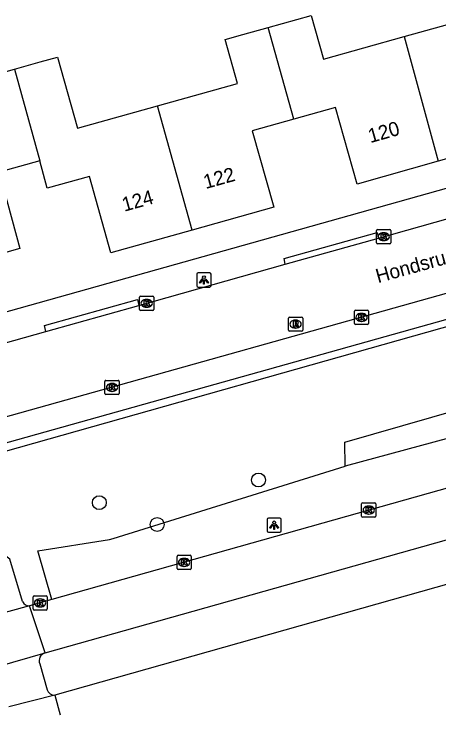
# Model space of a CAD drawing. Extents: x 159628 to 160723, y 388176 to 389416.
# Drawn here: x 160053.93 to 160083.83, y 388277.97 to 388327.29 of the extents above; entities that cross this region are included whole.
import ezdxf

# ---------------------------------------------------------------- set-up
doc = ezdxf.new("R2010")
doc.units = 0
for name, color, linetype in [('IMGEO_Boom', 7, 'Continuous'), ('IMGEO_Groenvoorziening', 7, 'Continuous'), ('IMGEO_Kolk', 7, 'Continuous'), ('IMGEO_Lichtpunt', 7, 'Continuous'), ('IMGEO_Openbare_ruimte_label', 7, 'Continuous'), ('IMGEO_Pand', 7, 'Continuous'), ('IMGEO_Pand_nummerreeks', 7, 'Continuous'), ('IMGEO_Rijbaan_lokaal_open', 7, 'Continuous'), ('IMGEO_Rijbaan_regionaal_gesloten', 7, 'Continuous'), ('IMGEO_Rioolput', 7, 'Continuous'), ('IMGEO_Voetpad_gesloten', 7, 'Continuous'), ('IMGEO_Voetpad_open', 7, 'Continuous')]:
    doc.layers.add(name, color=color, linetype=linetype)

msp = doc.modelspace()

# ---------------------------------------------------------------- linework, layer by layer
at = {"layer": 'IMGEO_Boom'}
for centre in [(160071.127, 388294.503), (160059.928, 388292.911), (160064.005, 388291.373)]:
    msp.add_circle(centre, 0.489, dxfattribs=at)
at = {"layer": 'IMGEO_Groenvoorziening'}
for points in [[(160077.234, 388295.478), (160077.196, 388297.158), (160101.531, 388304.151), (160113.805, 388305.375)], [(160113.805, 388305.375), (160077.234, 388295.478)], [(160056.59, 388286.1), (160055.595, 388289.524), (160060.65, 388290.319), (160060.904, 388290.398), (160077.234, 388295.478)]]:
    msp.add_lwpolyline(points, dxfattribs=at)
at = {"layer": 'IMGEO_Kolk'}
for p, q in [((160079.441, 388311.198), (160079.441, 388312.05)), ((160079.516, 388312.124), (160080.368, 388312.124)), ((160079.929, 388311.904), (160079.954, 388311.904)), ((160080.442, 388312.05), (160080.442, 388311.198)), ((160079.952, 388311.344), (160079.927, 388311.344)), ((160080.368, 388311.124), (160079.516, 388311.124)), ((160062.762, 388306.509), (160062.762, 388307.361)), ((160062.837, 388307.435), (160063.689, 388307.435)), ((160063.763, 388307.361), (160063.763, 388306.509)), ((160063.25, 388307.215), (160063.275, 388307.215)), ((160063.689, 388306.435), (160062.837, 388306.435)), ((160063.273, 388306.655), (160063.248, 388306.655)), ((160077.881, 388305.521), (160077.881, 388306.373)), ((160077.956, 388306.447), (160078.808, 388306.447)), ((160078.882, 388306.373), (160078.882, 388305.521)), ((160078.369, 388306.227), (160078.394, 388306.227)), ((160078.808, 388305.447), (160077.956, 388305.447)), ((160078.392, 388305.667), (160078.367, 388305.667)), ((160060.325, 388300.59), (160060.325, 388301.442)), ((160060.4, 388301.516), (160061.252, 388301.516)), ((160061.326, 388301.442), (160061.326, 388300.59)), ((160060.813, 388301.296), (160060.838, 388301.296)), ((160061.252, 388300.516), (160060.4, 388300.516)), ((160060.836, 388300.736), (160060.811, 388300.736)), ((160078.39, 388291.966), (160078.39, 388292.818)), ((160078.465, 388292.892), (160079.317, 388292.892)), ((160078.878, 388292.672), (160078.903, 388292.672)), ((160079.391, 388292.818), (160079.391, 388291.966)), ((160078.901, 388292.112), (160078.876, 388292.112)), ((160079.317, 388291.892), (160078.465, 388291.892)), ((160065.398, 388288.282), (160065.398, 388289.134)), ((160065.473, 388289.208), (160066.325, 388289.208)), ((160066.399, 388289.134), (160066.399, 388288.282)), ((160065.886, 388288.988), (160065.911, 388288.988)), ((160066.325, 388288.208), (160065.473, 388288.208)), ((160065.909, 388288.428), (160065.884, 388288.428)), ((160055.265, 388285.43), (160055.265, 388286.282)), ((160055.34, 388286.356), (160056.192, 388286.356)), ((160055.753, 388286.136), (160055.778, 388286.136)), ((160056.266, 388286.282), (160056.266, 388285.43)), ((160055.776, 388285.576), (160055.751, 388285.576)), ((160056.192, 388285.356), (160055.34, 388285.356))]:
    msp.add_line(p, q, dxfattribs=at)
for points in [[(160079.441, 388311.198), (160079.441, 388312.05)], [(160079.516, 388312.124), (160080.368, 388312.124)], [(160079.762, 388311.824), (160079.885, 388311.824), (160079.885, 388311.673), (160080.015, 388311.824), (160080.179, 388311.824), (160080.033, 388311.673), (160080.186, 388311.424), (160080.034, 388311.424), (160079.949, 388311.588), (160079.885, 388311.521), (160079.885, 388311.424), (160079.762, 388311.424), (160079.762, 388311.824)], [(160080.442, 388312.05), (160080.442, 388311.198)], [(160080.368, 388311.124), (160079.516, 388311.124)], [(160062.762, 388306.509), (160062.762, 388307.361)], [(160062.837, 388307.435), (160063.689, 388307.435)], [(160063.763, 388307.361), (160063.763, 388306.509)], [(160063.083, 388307.135), (160063.206, 388307.135), (160063.206, 388306.984), (160063.336, 388307.135), (160063.5, 388307.135), (160063.354, 388306.984), (160063.507, 388306.735), (160063.355, 388306.735), (160063.27, 388306.899), (160063.206, 388306.832), (160063.206, 388306.735), (160063.083, 388306.735), (160063.083, 388307.135)], [(160063.689, 388306.435), (160062.837, 388306.435)], [(160077.881, 388305.521), (160077.881, 388306.373)], [(160077.956, 388306.447), (160078.808, 388306.447)], [(160078.882, 388306.373), (160078.882, 388305.521)], [(160078.202, 388306.147), (160078.325, 388306.147), (160078.325, 388305.996), (160078.455, 388306.147), (160078.619, 388306.147), (160078.473, 388305.996), (160078.626, 388305.747), (160078.474, 388305.747), (160078.389, 388305.911), (160078.325, 388305.844), (160078.325, 388305.747), (160078.202, 388305.747), (160078.202, 388306.147)], [(160078.808, 388305.447), (160077.956, 388305.447)], [(160060.325, 388300.59), (160060.325, 388301.442)], [(160060.4, 388301.516), (160061.252, 388301.516)], [(160061.326, 388301.442), (160061.326, 388300.59)], [(160060.646, 388301.216), (160060.769, 388301.216), (160060.769, 388301.065), (160060.899, 388301.216), (160061.063, 388301.216), (160060.917, 388301.065), (160061.07, 388300.816), (160060.918, 388300.816), (160060.833, 388300.98), (160060.769, 388300.913), (160060.769, 388300.816), (160060.646, 388300.816), (160060.646, 388301.216)], [(160061.252, 388300.516), (160060.4, 388300.516)], [(160078.39, 388291.966), (160078.39, 388292.818)], [(160078.465, 388292.892), (160079.317, 388292.892)], [(160078.711, 388292.592), (160078.834, 388292.592), (160078.834, 388292.441), (160078.964, 388292.592), (160079.128, 388292.592), (160078.982, 388292.441), (160079.135, 388292.192), (160078.983, 388292.192), (160078.898, 388292.356), (160078.834, 388292.289), (160078.834, 388292.192), (160078.711, 388292.192), (160078.711, 388292.592)], [(160079.391, 388292.818), (160079.391, 388291.966)], [(160079.317, 388291.892), (160078.465, 388291.892)], [(160065.398, 388288.282), (160065.398, 388289.134)], [(160065.473, 388289.208), (160066.325, 388289.208)], [(160066.399, 388289.134), (160066.399, 388288.282)], [(160065.719, 388288.908), (160065.842, 388288.908), (160065.842, 388288.757), (160065.972, 388288.908), (160066.136, 388288.908), (160065.99, 388288.757), (160066.143, 388288.508), (160065.991, 388288.508), (160065.906, 388288.672), (160065.842, 388288.605), (160065.842, 388288.508), (160065.719, 388288.508), (160065.719, 388288.908)], [(160066.325, 388288.208), (160065.473, 388288.208)], [(160055.265, 388285.43), (160055.265, 388286.282)], [(160055.34, 388286.356), (160056.192, 388286.356)], [(160056.266, 388286.282), (160056.266, 388285.43)], [(160055.586, 388286.056), (160055.709, 388286.056), (160055.709, 388285.905), (160055.839, 388286.056), (160056.003, 388286.056), (160055.857, 388285.905), (160056.01, 388285.656), (160055.858, 388285.656), (160055.773, 388285.82), (160055.709, 388285.753), (160055.709, 388285.656), (160055.586, 388285.656), (160055.586, 388286.056)], [(160056.192, 388285.356), (160055.34, 388285.356)]]:
    msp.add_lwpolyline(points, dxfattribs=at)
for centre, start, end in [((160079.518, 388312.048), 91.552, 178.448), ((160079.518, 388312.048), 91.552, 178.448), ((160080.366, 388312.048), 1.552, 88.448), ((160080.366, 388312.048), 1.552, 88.448), ((160079.518, 388311.2), 181.552, 268.448), ((160079.518, 388311.2), 181.552, 268.448), ((160080.366, 388311.2), 271.552, 358.448), ((160080.366, 388311.2), 271.552, 358.448), ((160062.839, 388307.359), 91.552, 178.448), ((160062.839, 388307.359), 91.552, 178.448), ((160063.687, 388307.359), 1.552, 88.448), ((160063.687, 388307.359), 1.552, 88.448), ((160062.839, 388306.511), 181.552, 268.448), ((160062.839, 388306.511), 181.552, 268.448), ((160063.687, 388306.511), 271.552, 358.448), ((160063.687, 388306.511), 271.552, 358.448), ((160077.958, 388306.371), 91.552, 178.448), ((160077.958, 388306.371), 91.552, 178.448), ((160078.806, 388306.371), 1.552, 88.448), ((160078.806, 388306.371), 1.552, 88.448), ((160077.958, 388305.523), 181.552, 268.448), ((160077.958, 388305.523), 181.552, 268.448), ((160078.806, 388305.523), 271.552, 358.448), ((160078.806, 388305.523), 271.552, 358.448), ((160060.402, 388301.44), 91.552, 178.448), ((160060.402, 388301.44), 91.552, 178.448), ((160061.25, 388301.44), 1.552, 88.448), ((160061.25, 388301.44), 1.552, 88.448), ((160060.402, 388300.592), 181.552, 268.448), ((160060.402, 388300.592), 181.552, 268.448), ((160061.25, 388300.592), 271.552, 358.448), ((160061.25, 388300.592), 271.552, 358.448), ((160078.467, 388292.816), 91.552, 178.448), ((160078.467, 388292.816), 91.552, 178.448), ((160079.315, 388292.816), 1.552, 88.448), ((160079.315, 388292.816), 1.552, 88.448), ((160078.467, 388291.968), 181.552, 268.448), ((160078.467, 388291.968), 181.552, 268.448), ((160079.315, 388291.968), 271.552, 358.448), ((160079.315, 388291.968), 271.552, 358.448), ((160065.475, 388289.132), 91.552, 178.448), ((160065.475, 388289.132), 91.552, 178.448), ((160066.323, 388289.132), 1.552, 88.448), ((160066.323, 388289.132), 1.552, 88.448), ((160065.475, 388288.284), 181.552, 268.448), ((160065.475, 388288.284), 181.552, 268.448), ((160066.323, 388288.284), 271.552, 358.448), ((160066.323, 388288.284), 271.552, 358.448), ((160055.342, 388286.28), 91.552, 178.448), ((160055.342, 388286.28), 91.552, 178.448), ((160056.19, 388286.28), 1.552, 88.448), ((160056.19, 388286.28), 1.552, 88.448), ((160055.342, 388285.432), 181.552, 268.448), ((160055.342, 388285.432), 181.552, 268.448), ((160056.19, 388285.432), 271.552, 358.448), ((160056.19, 388285.432), 271.552, 358.448)]:
    msp.add_arc(centre, 0.0765, start, end, dxfattribs=at)
for centre, major_axis, ratio, start_param, end_param in [((160079.928, 388311.624), (-0.387, 0.002), 0.722429, 4.712389, 7.853982), ((160079.953, 388311.624), (-0.39, 0.002), 0.717154, 1.570796, 4.712389), ((160063.249, 388306.935), (-0.387, 0.002), 0.722429, 4.712389, 7.853982), ((160063.274, 388306.935), (-0.39, 0.002), 0.717154, 1.570796, 4.712389), ((160078.368, 388305.947), (-0.387, 0.002), 0.722429, 4.712389, 7.853982), ((160078.393, 388305.947), (-0.39, 0.002), 0.717154, 1.570796, 4.712389), ((160060.812, 388301.016), (-0.387, 0.002), 0.722429, 4.712389, 7.853982), ((160060.837, 388301.016), (-0.39, 0.002), 0.717154, 1.570796, 4.712389), ((160078.877, 388292.392), (-0.387, 0.002), 0.722429, 4.712389, 7.853982), ((160078.902, 388292.392), (-0.39, 0.002), 0.717154, 1.570796, 4.712389), ((160065.885, 388288.708), (-0.387, 0.002), 0.722429, 4.712389, 7.853982), ((160065.91, 388288.708), (-0.39, 0.002), 0.717154, 1.570796, 4.712389), ((160055.752, 388285.856), (-0.387, 0.002), 0.722429, 4.712389, 7.853982), ((160055.777, 388285.856), (-0.39, 0.002), 0.717154, 1.570796, 4.712389)]:
    msp.add_ellipse(centre, major_axis=major_axis, ratio=ratio, start_param=start_param, end_param=end_param, dxfattribs=at)
at = {"layer": 'IMGEO_Lichtpunt'}
for p, q in [((160066.795, 388308.983), (160066.795, 388308.176)), ((160066.795, 388308.983), (160066.795, 388308.176)), ((160067.697, 388309.078), (160066.889, 388309.078)), ((160067.697, 388309.078), (160066.889, 388309.078)), ((160067.791, 388308.176), (160067.791, 388308.983)), ((160067.791, 388308.176), (160067.791, 388308.983)), ((160066.889, 388308.082), (160067.697, 388308.082)), ((160066.889, 388308.082), (160067.697, 388308.082)), ((160071.734, 388291.728), (160071.734, 388290.921)), ((160071.734, 388291.728), (160071.734, 388290.921)), ((160072.636, 388291.823), (160071.828, 388291.823)), ((160072.636, 388291.823), (160071.828, 388291.823)), ((160072.73, 388290.921), (160072.73, 388291.728)), ((160072.73, 388290.921), (160072.73, 388291.728)), ((160071.828, 388290.827), (160072.636, 388290.827)), ((160071.828, 388290.827), (160072.636, 388290.827))]:
    msp.add_line(p, q, dxfattribs=at)
for points in [[(160067.169, 388308.647), (160067.208, 388308.619), (160067.02, 388308.357), (160066.982, 388308.384), (160067.169, 388308.647)], [(160067.271, 388308.599), (160067.318, 388308.599), (160067.318, 388308.277), (160067.271, 388308.277), (160067.271, 388308.599)], [(160067.381, 388308.619), (160067.419, 388308.646), (160067.606, 388308.384), (160067.567, 388308.356), (160067.381, 388308.619)], [(160072.108, 388291.392), (160072.147, 388291.364), (160071.959, 388291.102), (160071.921, 388291.129), (160072.108, 388291.392)], [(160072.21, 388291.344), (160072.257, 388291.344), (160072.257, 388291.022), (160072.21, 388291.022), (160072.21, 388291.344)], [(160072.32, 388291.364), (160072.358, 388291.391), (160072.545, 388291.129), (160072.506, 388291.101), (160072.32, 388291.364)]]:
    msp.add_lwpolyline(points, dxfattribs=at)
for centre in [(160067.294, 388308.781), (160072.233, 388291.526)]:
    msp.add_circle(centre, 0.0994, dxfattribs=at)
for centre, start, end in [((160066.889, 388308.983), 90, 180), ((160066.889, 388308.983), 90, 180), ((160067.697, 388308.983), 0, 90), ((160067.697, 388308.983), 0, 90), ((160066.889, 388308.176), 180, 270), ((160066.889, 388308.176), 180, 270), ((160067.697, 388308.176), 270, 0), ((160067.697, 388308.176), 270, 360), ((160071.828, 388291.728), 90, 180), ((160071.828, 388291.728), 90, 180), ((160072.636, 388291.728), 0, 90), ((160072.636, 388291.728), 0, 90), ((160071.828, 388290.921), 180, 270), ((160071.828, 388290.921), 180, 270), ((160072.636, 388290.921), 270, 0), ((160072.636, 388290.921), 270, 360)]:
    msp.add_arc(centre, 0.0946, start, end, dxfattribs=at)
at = {"layer": 'IMGEO_Pand'}
for points in [[(160071.818, 388326.338), (160074.843, 388327.186), (160075.705, 388324.106), (160081.382, 388325.697)], [(160081.382, 388325.697), (160087.061, 388327.289), (160089.494, 388318.556), (160083.782, 388316.937)], [(160064.024, 388320.833), (160069.653, 388322.411), (160068.79, 388325.49), (160070.029, 388325.837), (160071.818, 388326.338)], [(160073.618, 388319.888), (160071.818, 388326.338)], [(160081.382, 388325.697), (160083.782, 388316.937)], [(160053.969, 388323.413), (160055.764, 388323.916), (160056.992, 388324.26), (160058.394, 388319.255), (160064.024, 388320.833)], [(160046.135, 388317.896), (160051.813, 388319.487), (160050.949, 388322.566), (160053.969, 388323.413)], [(160053.969, 388323.413), (160055.733, 388316.955)], [(160066.465, 388312.092), (160064.024, 388320.833)], [(160083.782, 388316.937), (160078.07, 388315.318), (160076.543, 388320.71), (160073.618, 388319.888)], [(160073.618, 388319.888), (160070.691, 388319.065), (160072.202, 388313.692), (160066.465, 388312.092)], [(160055.733, 388316.955), (160052.856, 388316.157), (160054.33, 388310.792), (160048.625, 388309.176)], [(160066.465, 388312.092), (160060.729, 388310.492), (160059.24, 388315.862), (160056.266, 388315.037), (160055.733, 388316.955)]]:
    msp.add_lwpolyline(points, dxfattribs=at)
at = {"layer": 'IMGEO_Rijbaan_lokaal_open'}
for points in [[(160079.586, 388311.525), (160093.373, 388315.405)], [(160073.017, 388309.68), (160079.586, 388311.525)], [(160094.7, 388310.535), (160046.003, 388296.881)], [(160062.717, 388306.786), (160073.017, 388309.68)], [(160056.177, 388304.949), (160062.717, 388306.786)], [(160042.215, 388301.025), (160056.177, 388304.949)]]:
    msp.add_lwpolyline(points, dxfattribs=at)
at = {"layer": 'IMGEO_Rijbaan_regionaal_gesloten'}
for points in [[(160056.119, 388282.353), (160100.533, 388294.851), (160114.273, 388298.565), (160115.313, 388298.777)], [(160101.232, 388298.671), (160056.59, 388286.1)], [(160116.022, 388295.884), (160110.479, 388294.473), (160105.182, 388293.041), (160056.792, 388279.376)], [(160056.59, 388286.1), (160055.017, 388285.657)], [(160055.017, 388285.657), (160051.83, 388284.773)], [(160056.119, 388282.353), (160055.017, 388285.657)], [(160052.762, 388281.394), (160056.119, 388282.353)], [(160056.792, 388279.376), (160053.557, 388278.545)], [(160056.792, 388279.376), (160057.181, 388277.973)]]:
    msp.add_lwpolyline(points, dxfattribs=at)
at = {"layer": 'IMGEO_Rioolput'}
for p, q in [((160073.241, 388305.045), (160073.241, 388305.897)), ((160073.316, 388305.971), (160074.168, 388305.971)), ((160074.242, 388305.897), (160074.242, 388305.045)), ((160073.729, 388305.751), (160073.754, 388305.751)), ((160074.168, 388304.971), (160073.316, 388304.971)), ((160073.752, 388305.191), (160073.727, 388305.191))]:
    msp.add_line(p, q, dxfattribs=at)
for points in [[(160073.241, 388305.045), (160073.241, 388305.897)], [(160073.316, 388305.971), (160074.168, 388305.971)], [(160074.242, 388305.897), (160074.242, 388305.045)], [(160073.83, 388305.669), (160073.578, 388305.671), (160073.578, 388305.271)], [(160073.578, 388305.271), (160073.702, 388305.271), (160073.702, 388305.433), (160073.713, 388305.433)], [(160073.756, 388305.59), (160073.702, 388305.59), (160073.702, 388305.509)], [(160073.702, 388305.509), (160073.754, 388305.509)], [(160073.76, 388305.404), (160073.831, 388305.271), (160073.971, 388305.271), (160073.906, 388305.397)], [(160074.168, 388304.971), (160073.316, 388304.971)]]:
    msp.add_lwpolyline(points, dxfattribs=at)
for centre, radius, start, end in [((160073.318, 388305.895), 0.0765, 91.552, 178.448), ((160073.318, 388305.895), 0.0765, 91.552, 178.448), ((160074.166, 388305.895), 0.0765, 1.552, 88.448), ((160074.166, 388305.895), 0.0765, 1.552, 88.448), ((160073.712, 388305.38), 0.0533, 26.0293, 88.6989), ((160073.738, 388305.698), 0.19, 274.7715, 282.9687), ((160073.762, 388305.494), 0.0964, 77.0061, 93.1865), ((160073.776, 388305.551), 0.0378, 276.6634, 79.6772), ((160073.829, 388305.559), 0.109, 350.3612, 89.416), ((160073.827, 388305.559), 0.112, 277.5842, 350.9817), ((160073.811, 388305.344), 0.108, 29.5134, 73.7905), ((160073.318, 388305.047), 0.0765, 181.552, 268.448), ((160073.318, 388305.047), 0.0765, 181.552, 268.448), ((160074.166, 388305.047), 0.0765, 271.552, 358.448), ((160074.166, 388305.047), 0.0765, 271.552, 358.448)]:
    msp.add_arc(centre, radius, start, end, dxfattribs=at)
for centre, major_axis, ratio, start_param, end_param in [((160073.728, 388305.471), (-0.387, 0.002), 0.722429, 4.712389, 7.853982), ((160073.753, 388305.471), (-0.39, 0.002), 0.717154, 1.570796, 4.712389)]:
    msp.add_ellipse(centre, major_axis=major_axis, ratio=ratio, start_param=start_param, end_param=end_param, dxfattribs=at)
at = {"layer": 'IMGEO_Voetpad_gesloten'}
msp.add_lwpolyline([(160055.746, 388281.562), (160056.258, 388279.748)], dxfattribs=at)
for centre, radius, start, end in [((160056.282, 388281.793), 0.584, 106.234, 203.2731), ((160056.763, 388279.904), 0.528, 197.1292, 273.1464)]:
    msp.add_arc(centre, radius, start, end, dxfattribs=at)
at = {"layer": 'IMGEO_Voetpad_open'}
for points in [[(160039.23, 388302.377), (160091.966, 388317.174)], [(160046.081, 388294.496), (160093.281, 388307.812), (160094.139, 388309.551), (160094.986, 388310.154), (160111.162, 388314.606)], [(160073.017, 388309.68), (160072.935, 388310.1), (160079.473, 388311.926), (160079.586, 388311.525)], [(160092.571, 388308.096), (160049.138, 388295.93)], [(160056.177, 388304.949), (160056.068, 388305.379), (160062.609, 388307.206), (160062.717, 388306.786)], [(160054.524, 388285.955), (160053.63, 388288.927), (160046.081, 388294.496)]]:
    msp.add_lwpolyline(points, dxfattribs=at)
msp.add_arc((160054.997, 388286.18), 0.524, 205.4723, 272.225, dxfattribs=at)

# ---------------------------------------------------------------- texts
at = {"layer": 'IMGEO_Openbare_ruimte_label'}
msp.add_text('Hondsruglaan', height=1, rotation=15.6069, dxfattribs=at).set_placement((160079.54, 388308.349))
at = {"layer": 'IMGEO_Pand_nummerreeks'}
for s, rotation, p in [('120', 15.8248, (160079.004, 388318.202)), ('122', 15.5846, (160067.416, 388314.973)), ('124', 15.5846, (160061.68, 388313.374))]:
    msp.add_text(s, height=1, rotation=rotation, dxfattribs=at).set_placement(p)

doc.saveas('drawing.dxf')
